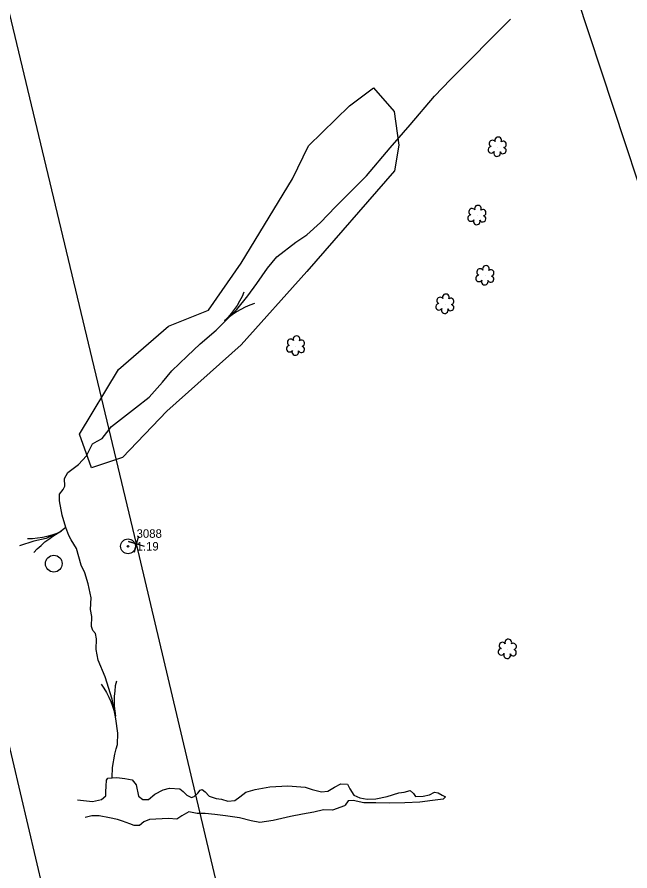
# Model space of a CAD drawing. Extents: x 3040896 to 3051146, y 687568 to 732976.
# Drawn here: x 3047203.4 to 3047383.5, y 706915.6 to 707166.3 of the extents above; entities that cross this region are included whole.
import ezdxf

# ---------------------------------------------------------------- set-up
doc = ezdxf.new("R2010")
doc.units = 0
for name, color, linetype in [('Exist Hydro Stream Flow Arrow CELL', 7, 'Continuous'), ('Exist Hydro Stream or Body of Water', 7, 'Continuous'), ('Exist Other Culture Anchor (Guy Wire) CELL', 7, 'Continuous'), ('Exist Other Culture Anchor (Guy Wire) Cogo Elevation', 7, 'Continuous'), ('Exist Other Culture Anchor (Guy Wire) Cogo Number', 7, 'Continuous'), ('Exist Property Corner CELL', 7, 'Continuous'), ('Exist Right of Way Easement Line', 7, 'Continuous'), ('Exist Right of Way Line', 7, 'Continuous'), ('Exist Utilities Other Pole CELL', 7, 'Continuous'), ('Exist Vegetation Hedge Row', 7, 'Continuous'), ('Exist Vegetation Shrub CELL', 7, 'Continuous')]:
    doc.layers.add(name, color=color, linetype=linetype)

# ---------------------------------------------------------------- blocks, each defined once
blk = doc.blocks.new('EXIST OTHER CULTURE ANCHOR (GUY WIRE)')
at = {"layer": 'Exist Other Culture Anchor (Guy Wire) CELL'}
for radius in [0.0436, 0.0048]:
    blk.add_circle((0, 0), radius, dxfattribs=at)

msp = doc.modelspace()

# ---------------------------------------------------------------- linework, layer by layer
at = {"layer": 'Exist Hydro Stream Flow Arrow CELL'}
for p, q in [((3047267.94, 707080.5), (3047267.94, 707080.5)), ((3047211.92, 707013.24), (3047211.92, 707013.24)), ((3047231.28, 706965.98), (3047231.28, 706965.98))]:
    msp.add_line(p, q, dxfattribs=at)
for points in [[(3047270.05, 707085.58), (3047269.48, 707084.23), (3047268.75, 707082.92), (3047268.01, 707081.64), (3047267.19, 707080.45), (3047266.28, 707079.28), (3047265.3, 707078.15), (3047264.28, 707077.1)], [(3047273.16, 707082.23), (3047271.77, 707081.76), (3047270.41, 707081.13), (3047269.08, 707080.49), (3047267.83, 707079.75), (3047266.6, 707078.93), (3047265.4, 707078.04), (3047264.28, 707077.1)], [(3047206.43, 707013.24), (3047207.89, 707013.25), (3047209.38, 707013.42), (3047210.85, 707013.61), (3047212.26, 707013.92), (3047213.69, 707014.31), (3047215.11, 707014.78), (3047216.47, 707015.32)], [(3047208.33, 707009.08), (3047209.3, 707010.18), (3047210.4, 707011.19), (3047211.5, 707012.18), (3047212.66, 707013.05), (3047213.89, 707013.88), (3047215.17, 707014.64), (3047216.47, 707015.32)], [(3047228.06, 706970.43), (3047228.91, 706969.24), (3047229.64, 706967.93), (3047230.35, 706966.63), (3047230.93, 706965.31), (3047231.45, 706963.92), (3047231.9, 706962.49), (3047232.26, 706961.07)], [(3047232.55, 706971.33), (3047232.22, 706969.9), (3047232.05, 706968.41), (3047231.89, 706966.94), (3047231.86, 706965.49), (3047231.92, 706964.01), (3047232.05, 706962.52), (3047232.26, 706961.07)]]:
    msp.add_lwpolyline(points, dxfattribs=at)
at = {"layer": 'Exist Hydro Stream or Body of Water'}
for points in [[(3047330.73, 707148.02), (3047348.41, 707165.76)], [(3047231.33, 706942.97), (3047231.43, 706945.98), (3047232.05, 706949.91), (3047232.49, 706951.47), (3047232.91, 706952.67), (3047232.96, 706955.99), (3047232.42, 706960.2), (3047231.28, 706965.98), (3047229.27, 706972.55), (3047227.21, 706977.47), (3047226.57, 706980.62), (3047226.72, 706983.77), (3047226.39, 706985.29), (3047225.64, 706986.19), (3047225.25, 706987.33), (3047225.29, 706990.29), (3047224.97, 706992.39), (3047225.11, 706995.74), (3047224.23, 706999.86), (3047223.26, 707003.14), (3047222.23, 707005.37), (3047220.85, 707010.25), (3047219.27, 707012.85), (3047218.6, 707014.08), (3047217.66, 707016.39), (3047216.63, 707020.06), (3047215.84, 707024.26), (3047215.81, 707026.22), (3047216.87, 707027.58), (3047217.36, 707028.53), (3047217.34, 707030.85), (3047218.3, 707032.59), (3047221.44, 707034.93), (3047223.75, 707037.48), (3047225.51, 707041.03), (3047226.91, 707041.84), (3047228.39, 707042.53), (3047231.12, 707046.11), (3047238.18, 707051.61), (3047242.17, 707054.68), (3047246.12, 707059.14), (3047248.87, 707062.42), (3047253.36, 707066.8), (3047257.13, 707070.34), (3047261.87, 707074.37), (3047266.3, 707078.8), (3047267.94, 707080.5), (3047271.18, 707084.52), (3047273.85, 707088.09), (3047276.92, 707092.59), (3047279.66, 707095.92), (3047285.29, 707100.28), (3047288.49, 707102.38), (3047292.56, 707105.99), (3047296.93, 707110.65), (3047306.09, 707119.73), (3047312.98, 707127.98), (3047318.91, 707134.65), (3047326.07, 707143.07), (3047330.73, 707148.02)], [(3047217.66, 707016.39), (3047215.99, 707015.19), (3047211.92, 707013.24), (3047208.25, 707012.42), (3047204.08, 707011.07)], [(3047221.14, 706936.47), (3047225.56, 706935.92), (3047228.13, 706936.57), (3047229.41, 706937.66), (3047229.44, 706938.76), (3047229.53, 706940.48), (3047229.6, 706942.25), (3047230.02, 706942.83), (3047232.67, 706942.97), (3047235.06, 706942.7), (3047237.21, 706942.36), (3047238.36, 706940.89), (3047239.1, 706937.51), (3047240.28, 706936.52), (3047242.03, 706936.54), (3047243.85, 706938.14), (3047246.31, 706939.42), (3047248.21, 706939.9), (3047251.21, 706939.67), (3047252.13, 706938.94), (3047253.27, 706937.78), (3047254.66, 706937.15), (3047255.37, 706937.48), (3047256.47, 706938.39), (3047257.17, 706939.29), (3047257.73, 706939.53), (3047258.67, 706938.79), (3047259.79, 706937.55), (3047261.89, 706936.83), (3047263.43, 706936.68), (3047265.33, 706936.07), (3047267.34, 706936.3), (3047268.82, 706937.31), (3047270.63, 706938.66), (3047273.34, 706939.51), (3047277.68, 706940.24), (3047282.93, 706940.52), (3047288.01, 706940.13), (3047290.11, 706939.49), (3047292.79, 706938.82), (3047294.73, 706938.99), (3047296.65, 706940.18), (3047298.51, 706941.11), (3047300.48, 706941.02), (3047301.18, 706939.72), (3047302.33, 706937.82), (3047304.12, 706937.03), (3047306.24, 706936.67), (3047308.78, 706936.76), (3047312.12, 706937.39), (3047315.57, 706938.49), (3047317.13, 706938.7), (3047318.88, 706939.15), (3047319.88, 706938.35), (3047320.45, 706937.41), (3047322.74, 706937.54), (3047324.6, 706937.94), (3047326.04, 706938.68), (3047327.08, 706938.53), (3047328.29, 706937.81), (3047329.29, 706937.31), (3047328.57, 706936.68), (3047325.48, 706936.28), (3047321.71, 706935.75), (3047317.29, 706935.54), (3047312.83, 706935.5), (3047308.8, 706935.58), (3047305.28, 706935.55), (3047302.18, 706936.29), (3047300.67, 706936.12), (3047299.74, 706934.85), (3047299.57, 706934.7), (3047296.05, 706933.44), (3047293.39, 706933.48), (3047290.57, 706932.86), (3047287.24, 706932.21), (3047283.71, 706931.57), (3047278.66, 706930.37), (3047274.75, 706929.84), (3047272.18, 706930.24), (3047268.72, 706931.21), (3047264.61, 706931.75), (3047261.45, 706932.16), (3047258.68, 706932.43), (3047256.31, 706932.42), (3047253.87, 706932.89), (3047251.76, 706931.78), (3047250.32, 706930.74), (3047247.88, 706930.99), (3047246, 706930.83), (3047242.31, 706930.66), (3047240.65, 706929.95), (3047239.39, 706928.95), (3047237.75, 706928.88), (3047236.55, 706929.42), (3047234.31, 706930.19), (3047232.84, 706930.64), (3047230.52, 706931.21), (3047227.46, 706931.73), (3047225.32, 706931.76), (3047223.35, 706931.25)]]:
    msp.add_lwpolyline(points, dxfattribs=at)
at = {"layer": 'Exist Property Corner CELL'}
msp.add_line((3047238.47, 707011.6), (3047238.47, 707011.6), dxfattribs=at)
msp.add_lwpolyline([(3047240.86, 707010.88), (3047236.07, 707012.32), (3047238.47, 707011.6), (3047237.75, 707009.21), (3047239.19, 707014)], dxfattribs=at)
at = {"layer": 'Exist Right of Way Easement Line'}
for points in [[(3047311.08, 706704.36), (3047238.47, 707011.6), (3047165.1, 707317.98), (3047091.74, 707623), (3047017.1, 707928.7), (3046944.37, 708234.99), (3046873.34, 708542.46), (3046800.68, 708848.44), (3046725.3, 709163.99), (3046654.17, 709471.68), (3046584.31, 709774.26), (3046514.1, 710076.47), (3046443.92, 710377.63), (3046373.52, 710680.16), (3046303.59, 710980.75), (3046233.77, 711284.19), (3046162.88, 711585.07), (3046091.66, 711887.82), (3046022.74, 712188.37), (3045953.13, 712491.09)], [(3047262.41, 706692.92), (3047189.83, 707000.03), (3047116.48, 707306.32), (3047043.15, 707611.22), (3046968.48, 707916.99), (3046895.68, 708223.59), (3046824.66, 708531.06), (3046752.04, 708836.86), (3046676.62, 709152.56), (3046605.45, 709460.43), (3046535.6, 709762.97), (3046465.4, 710065.14), (3046395.22, 710366.28), (3046324.82, 710668.82), (3046254.87, 710969.48), (3046185.08, 711272.85), (3046114.21, 711573.61), (3046042.96, 711876.5), (3045974.01, 712177.18), (3045904.41, 712479.85)]]:
    msp.add_lwpolyline(points, dxfattribs=at)
at = {"layer": 'Exist Right of Way Line'}
msp.add_line((3047547.42, 706627.72), (3046864.5, 708699.31), dxfattribs=at)
at = {"layer": 'Exist Utilities Other Pole CELL'}
msp.add_circle((3047214.15, 707005.82), 2.46, dxfattribs=at)
at = {"layer": 'Exist Vegetation Hedge Row'}
for points in [[(3047301.03, 707140.26), (3047308.09, 707145.55), (3047314.18, 707138.59), (3047315.53, 707128.68), (3047314.33, 707121.23)], [(3047314.33, 707121.23), (3047288.5, 707091.61), (3047269.23, 707070.07), (3047247.41, 707050.63), (3047234.33, 707037.02), (3047225.27, 707033.92), (3047221.76, 707043.81), (3047233.14, 707062.82), (3047247.87, 707075.52), (3047259.64, 707080.23), (3047269.23, 707094.03), (3047284.33, 707118.88), (3047289.05, 707128.56), (3047301.03, 707140.26)]]:
    msp.add_lwpolyline(points, dxfattribs=at)
at = {"layer": 'Exist Vegetation Shrub CELL'}
for p, q in [((3047344.54, 707128.08), (3047344.54, 707128.08)), ((3047338.57, 707108.02), (3047338.57, 707108.02)), ((3047340.91, 707090.32), (3047340.91, 707090.32)), ((3047329.15, 707081.97), (3047329.15, 707081.97)), ((3047285.26, 707069.67), (3047285.26, 707069.67)), ((3047347.5, 706980.62), (3047347.5, 706980.62))]:
    msp.add_line(p, q, dxfattribs=at)
for centre, radius, start, end in [((3047344.76, 707130.12), 0.99, 334.8391, 200.4717), ((3047342.73, 707127.37), 0.955, 95.1099, 327.9534), ((3047343.05, 707129.21), 0.968, 35.8908, 245.4216), ((3047346.17, 707127.15), 0.937, 204.9913, 73.4601), ((3047346.21, 707128.95), 0.929, 284.4567, 126.0861), ((3047344.41, 707126.4), 0.984, 151.2797, 21.387), ((3047337.08, 707109.15), 0.968, 35.8908, 245.4216), ((3047338.79, 707110.06), 0.99, 334.8391, 200.4717), ((3047336.77, 707107.32), 0.955, 95.1099, 327.9534), ((3047340.2, 707107.09), 0.937, 204.9913, 73.4601), ((3047340.24, 707108.89), 0.929, 284.4567, 126.0861), ((3047338.44, 707106.34), 0.984, 151.2797, 21.387), ((3047341.14, 707092.36), 0.99, 334.8391, 200.4717), ((3047339.11, 707089.62), 0.955, 95.1099, 327.9534), ((3047339.43, 707091.45), 0.968, 35.8908, 245.4216), ((3047342.55, 707089.39), 0.937, 204.9913, 73.4601), ((3047342.59, 707091.19), 0.929, 284.4567, 126.0861), ((3047340.78, 707088.64), 0.984, 151.2797, 21.387), ((3047327.67, 707083.09), 0.968, 35.8908, 245.4216), ((3047329.38, 707084.01), 0.99, 334.8391, 200.4717), ((3047330.82, 707082.84), 0.929, 284.4567, 126.0861), ((3047327.35, 707081.26), 0.955, 95.1099, 327.9534), ((3047329.02, 707080.28), 0.984, 151.2797, 21.387), ((3047330.79, 707081.04), 0.937, 204.9913, 73.4601), ((3047285.49, 707071.72), 0.99, 334.8391, 200.4717), ((3047283.77, 707070.8), 0.968, 35.8908, 245.4216), ((3047286.93, 707070.54), 0.929, 284.4567, 126.0861), ((3047283.46, 707068.97), 0.955, 95.1099, 327.9534), ((3047285.13, 707067.99), 0.984, 151.2797, 21.387), ((3047286.89, 707068.75), 0.937, 204.9913, 73.4601), ((3047346.02, 706981.75), 0.968, 35.8908, 245.4216), ((3047347.73, 706982.66), 0.99, 334.8391, 200.4717), ((3047349.18, 706981.49), 0.929, 284.4567, 126.0861), ((3047345.7, 706979.92), 0.955, 95.1099, 327.9534), ((3047349.14, 706979.69), 0.937, 204.9913, 73.4601), ((3047347.38, 706978.94), 0.984, 151.2797, 21.387)]:
    msp.add_arc(centre, radius, start, end, dxfattribs=at)

# ---------------------------------------------------------------- block references
at = {"layer": 'Exist Other Culture Anchor (Guy Wire) CELL', "xscale": 50, "yscale": 50}
msp.add_blockref('EXIST OTHER CULTURE ANCHOR (GUY WIRE)', (3047235.98, 707010.91), dxfattribs=at)

# ---------------------------------------------------------------- texts
at = {"layer": 'Exist Other Culture Anchor (Guy Wire) Cogo Elevation'}
msp.add_text('1.19', height=2.5, dxfattribs=at).set_placement((3047238.48, 707009.66))
at = {"layer": 'Exist Other Culture Anchor (Guy Wire) Cogo Number'}
msp.add_text('3088', height=2.5, dxfattribs=at).set_placement((3047238.48, 707013.41))

doc.saveas('drawing.dxf')
